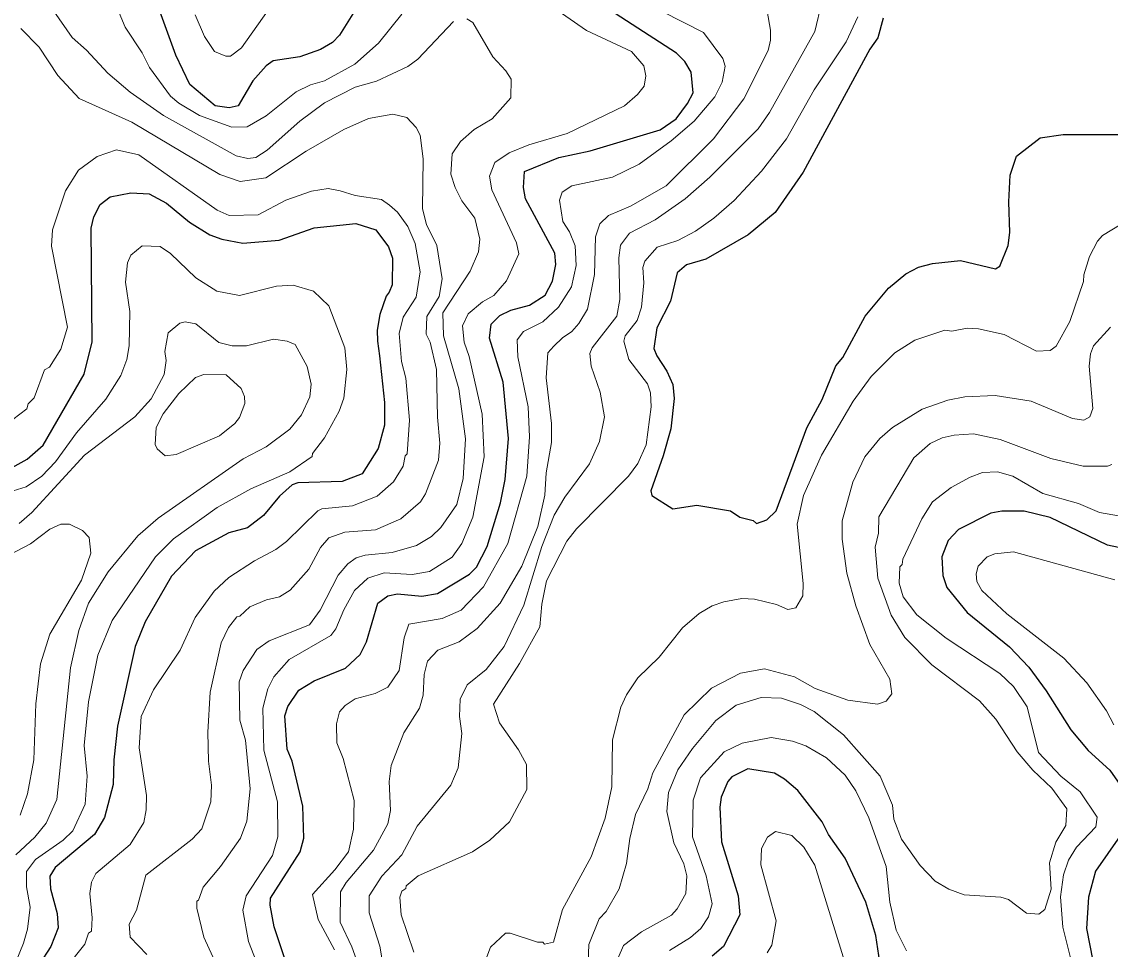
# Model space of a CAD drawing. Extents: x 673.3 to 698.5, y 6984.3 to 7012.3.
# Drawn here: x 687.428 to 688.869, y 6988.961 to 6990.189 of the extents above; entities that cross this region are included whole.
import ezdxf

# ---------------------------------------------------------------- set-up
doc = ezdxf.new("R2010")
doc.units = 0
doc.header["$LTSCALE"] = 0.032
doc.layers.add('1', color=7, linetype='Continuous', lineweight=25)
doc.layers.add('2', color=7, linetype='Continuous', lineweight=13)

msp = doc.modelspace()

# ---------------------------------------------------------------- linework, layer by layer
at = {"layer": '1'}
for points in [[(688.3095, 6990.0808), (688.3167, 6990.0953), (688.3144, 6990.1223), (688.3057, 6990.1367), (688.2949, 6990.1475), (688.1698, 6990.2289)], [(687.8662, 6990.1999), (687.8488, 6990.1714), (687.8393, 6990.1618), (687.8233, 6990.1524), (687.796, 6990.1427), (687.7609, 6990.1374), (687.7515, 6990.131), (687.734, 6990.111), (687.7145, 6990.078), (687.7025, 6990.0752), (687.6839, 6990.0778), (687.6506, 6990.1063), (687.632, 6990.1452), (687.6056, 6990.2185)], [(688.5685, 6990.1939), (688.5614, 6990.1679), (688.551, 6990.1529), (688.4626, 6989.99), (688.4257, 6989.9364), (688.3898, 6989.9072), (688.3335, 6989.8749), (688.3082, 6989.8674), (688.2958, 6989.8568), (688.2867, 6989.8191), (688.269, 6989.7838), (688.2649, 6989.7566), (688.2686, 6989.7466), (688.2821, 6989.7262), (688.2899, 6989.7089), (688.2916, 6989.6903), (688.2873, 6989.6502), (688.2771, 6989.6144), (688.2608, 6989.568), (688.2624, 6989.5616), (688.2898, 6989.5442), (688.3218, 6989.5489), (688.3664, 6989.5416), (688.3786, 6989.5328), (688.3964, 6989.5286), (688.4008, 6989.5247), (688.4144, 6989.5293), (688.4266, 6989.5414), (688.4674, 6989.6513), (688.4878, 6989.6888), (688.506, 6989.7333), (688.515, 6989.7447), (688.5445, 6989.7992), (688.5756, 6989.8362), (688.5985, 6989.8555), (688.6153, 6989.8642), (688.6337, 6989.8692), (688.6709, 6989.8731), (688.7172, 6989.8618), (688.7228, 6989.8654), (688.7339, 6989.8929), (688.7363, 6989.9102), (688.7348, 6989.9505), (688.7366, 6989.9862), (688.745, 6990.0112), (688.7765, 6990.0356), (688.8068, 6990.04), (688.884, 6990.0401)], [(687.7917, 6988.902), (687.7623, 6988.9903), (687.7567, 6989.0189), (687.7571, 6989.0285), (687.7965, 6989.0897), (687.8014, 6989.1076), (687.8, 6989.1503), (687.786, 6989.2099), (687.7793, 6989.2255), (687.7765, 6989.27), (687.7804, 6989.2821), (687.7947, 6989.3037), (687.8152, 6989.316), (687.8565, 6989.333), (687.8759, 6989.3513), (687.8844, 6989.3679), (687.8995, 6989.4189), (687.9126, 6989.4289), (687.9256, 6989.4314), (687.9576, 6989.4285), (687.9782, 6989.4318), (688.0209, 6989.4574), (688.0302, 6989.4668), (688.0443, 6989.4943), (688.062, 6989.5519), (688.0679, 6989.5828), (688.0726, 6989.6373), (688.0652, 6989.7118), (688.0474, 6989.7702), (688.0496, 6989.7887), (688.0608, 6989.8), (688.0757, 6989.8071), (688.1003, 6989.8137), (688.1209, 6989.8272), (688.1308, 6989.8456), (688.1353, 6989.8675), (688.1338, 6989.8826), (688.0951, 6989.9549), (688.0922, 6989.9699), (688.0937, 6989.9908), (688.139, 6990.0093), (688.1804, 6990.0183), (688.2732, 6990.0459), (688.2942, 6990.0607), (688.3095, 6990.0808)], [(687.4151, 6989.5986), (687.4352, 6989.6097), (687.4563, 6989.6282), (687.5106, 6989.7225), (687.5212, 6989.7651), (687.5197, 6989.9157), (687.5232, 6989.9307), (687.532, 6989.9473), (687.5451, 6989.9573), (687.5722, 6989.9626), (687.5967, 6989.9615), (687.6196, 6989.949), (687.6501, 6989.9239), (687.6771, 6989.9072), (687.6927, 6989.9013), (687.7205, 6989.896), (687.7689, 6989.8998), (687.8153, 6989.9162), (687.8703, 6989.9219)], [(687.8703, 6989.9219), (687.8966, 6989.9137), (687.9135, 6989.8913), (687.9187, 6989.8763), (687.9185, 6989.8409), (687.9146, 6989.831), (687.9105, 6989.8256), (687.902, 6989.8013), (687.8984, 6989.7809), (687.8991, 6989.7663), (687.9017, 6989.7465), (687.9082, 6989.6851), (687.9081, 6989.6548), (687.8999, 6989.6239), (687.8786, 6989.5906), (687.8523, 6989.5803), (687.7937, 6989.5784), (687.786, 6989.5758), (687.7691, 6989.5606), (687.7482, 6989.535), (687.727, 6989.5188), (687.7022, 6989.5121), (687.6578, 6989.4885), (687.6264, 6989.4548), (687.5913, 6989.3942), (687.5783, 6989.3619), (687.5547, 6989.2561), (687.5497, 6989.2115), (687.5489, 6989.1789), (687.5375, 6989.1352), (687.5241, 6989.1128), (687.4722, 6989.0691), (687.4651, 6989.0575), (687.466, 6989.0408), (687.4748, 6989.0082), (687.4764, 6988.989), (687.4667, 6988.9642), (687.4355, 6988.9164)], [(688.9221, 6989.4839), (688.8655, 6989.4957), (688.7895, 6989.5325), (688.7553, 6989.5408), (688.7254, 6989.5408), (688.7111, 6989.5384), (688.6682, 6989.5166), (688.6546, 6989.502), (688.646, 6989.4805), (688.6475, 6989.4559), (688.6529, 6989.44), (688.6799, 6989.4067), (688.7358, 6989.3613), (688.7613, 6989.3342), (688.7845, 6989.3028), (688.8169, 6989.2515), (688.84, 6989.2238), (688.8685, 6989.1977), (688.894, 6989.161)], [(688.5654, 6988.9346), (688.5588, 6988.9789), (688.5456, 6989.0232), (688.518, 6989.0815), (688.4961, 6989.1128), (688.4875, 6989.1293), (688.4554, 6989.1709), (688.438, 6989.1859), (688.4244, 6989.1939), (688.3893, 6989.1996), (688.3683, 6989.189), (688.363, 6989.1827), (688.3538, 6989.162), (688.3521, 6989.1487), (688.3543, 6989.103), (688.3766, 6989.0314)], [(688.8822, 6989.1107), (688.8497, 6989.0639), (688.8405, 6989.0296), (688.8375, 6988.9883), (688.8544, 6988.9026)], [(688.3766, 6989.0314), (688.3788, 6989.0061), (688.3569, 6988.9644), (688.3421, 6988.9513)]]:
    msp.add_lwpolyline(points, dxfattribs=at)
at = {"layer": '2'}
for points in [[(688.2211, 6990.2312), (688.3308, 6990.175), (688.3563, 6990.1408), (688.3591, 6990.1305), (688.3555, 6990.1093), (688.3457, 6990.09), (688.3182, 6990.0576), (688.2879, 6990.0314), (688.2453, 6990.0007), (688.21, 6989.9832), (688.1562, 6989.9718), (688.1433, 6989.9636), (688.1398, 6989.9529), (688.1442, 6989.9246), (688.1531, 6989.9108), (688.1605, 6989.8926), (688.1621, 6989.8664), (688.156, 6989.8382), (688.1384, 6989.811), (688.1177, 6989.7916), (688.0922, 6989.779), (688.0838, 6989.7679), (688.0848, 6989.7454), (688.0986, 6989.6792), (688.1002, 6989.6396)], [(688.4872, 6990.2152), (688.4782, 6990.1763), (688.4182, 6990.0691), (688.4028, 6990.0476), (688.3392, 6989.9834), (688.3063, 6989.9545), (688.2667, 6989.927), (688.2328, 6989.9093), (688.2208, 6989.8934), (688.2184, 6989.8766), (688.2199, 6989.8215), (688.2159, 6989.7991), (688.183, 6989.7572), (688.1801, 6989.7498), (688.1817, 6989.733), (688.194, 6989.6986), (688.1995, 6989.6661), (688.1929, 6989.6331), (688.1797, 6989.6037), (688.147, 6989.5593), (688.1327, 6989.5357), (688.1167, 6989.4942), (688.0927, 6989.4164), (688.0669, 6989.3617), (688.0429, 6989.3312), (688.0176, 6989.3107), (688.0084, 6989.2919), (688.0074, 6989.2688), (688.0106, 6989.2463), (688.0059, 6989.2011), (687.9961, 6989.1779), (687.9517, 6989.1236), (687.9313, 6989.0859), (687.9047, 6989.0576), (687.8878, 6989.0315), (687.8879, 6989.0087), (687.9022, 6988.9648), (687.9115, 6988.9094)], [(687.4706, 6990.2034), (687.4946, 6990.1685), (687.5137, 6990.1518), (687.5419, 6990.1212), (687.5715, 6990.0958), (687.6157, 6990.0652), (687.712, 6990.0116), (687.7271, 6990.0083), (687.738, 6990.0095), (687.7527, 6990.019), (687.7962, 6990.0575), (687.8288, 6990.0819), (687.8693, 6990.1025), (687.8977, 6990.1104), (687.9392, 6990.1298), (687.9522, 6990.1395), (687.9995, 6990.1896)], [(687.8103, 6990.1059), (687.7914, 6990.0966), (687.7516, 6990.0645), (687.7266, 6990.0501), (687.7059, 6990.0498), (687.6632, 6990.0649), (687.6358, 6990.0816), (687.6251, 6990.0909), (687.5969, 6990.1288), (687.5872, 6990.1483), (687.5647, 6990.182), (687.5569, 6990.2011)], [(687.6575, 6990.1983), (687.6701, 6990.1698), (687.6831, 6990.15), (687.698, 6990.1435), (687.7044, 6990.1436), (687.7187, 6990.1545), (687.7544, 6990.2044)], [(687.7452, 6988.9268), (687.7284, 6988.971), (687.7208, 6989.0122), (687.725, 6989.0313), (687.7598, 6989.0848), (687.7672, 6989.1095), (687.7664, 6989.1558), (687.7486, 6989.2242), (687.7472, 6989.2798), (687.7536, 6989.3057), (687.7618, 6989.3214), (687.7819, 6989.3445), (687.8371, 6989.3764), (687.8438, 6989.3853), (687.8542, 6989.4103), (687.8686, 6989.4359), (687.8861, 6989.452), (687.9079, 6989.4594), (687.9449, 6989.457), (687.9679, 6989.4609), (687.9977, 6989.4798), (688.0108, 6989.4979), (688.0253, 6989.5328), (688.0401, 6989.6129), (688.0375, 6989.6695), (688.0204, 6989.746), (688.0137, 6989.7649), (688.0116, 6989.7865), (688.019, 6989.8022), (688.038, 6989.8182), (688.0531, 6989.8268), (688.0698, 6989.8459), (688.0859, 6989.8819), (688.0831, 6989.8965), (688.0504, 6989.9665), (688.0473, 6989.9849), (688.0542, 6990.0028), (688.0732, 6990.0158), (688.0995, 6990.0264), (688.1503, 6990.0414), (688.226, 6990.0779), (688.2434, 6990.0927), (688.2519, 6990.1041), (688.2541, 6990.1174), (688.2518, 6990.1307), (688.2354, 6990.1498), (688.1755, 6990.1775), (688.1267, 6990.2116)], [(688.4147, 6990.2034), (688.4195, 6990.1779), (688.4195, 6990.1647), (688.416, 6990.151), (688.384, 6990.087), (688.3437, 6990.0343), (688.2813, 6989.9718), (688.2341, 6989.9449), (688.2046, 6989.9325), (688.1935, 6989.9214), (688.1878, 6989.9044), (688.1865, 6989.8546), (688.1769, 6989.8085), (688.1656, 6989.7895), (688.1561, 6989.7791), (688.1437, 6989.7707), (688.1324, 6989.7593), (688.1247, 6989.7506), (688.1223, 6989.7174), (688.1295, 6989.657), (688.1295, 6989.6321), (688.1223, 6989.5919), (688.1206, 6989.5621), (688.1113, 6989.5208), (688.09, 6989.4682), (688.0615, 6989.4189), (688.0311, 6989.3854), (688.0069, 6989.3678), (687.9789, 6989.3567), (687.9651, 6989.3421), (687.9609, 6989.3248), (687.9594, 6989.2971), (687.9544, 6989.2802), (687.934, 6989.2474), (687.9171, 6989.204), (687.9146, 6989.1829), (687.9162, 6989.1444), (687.9127, 6989.1266), (687.8938, 6989.0918), (687.8577, 6989.0492), (687.8501, 6989.0366), (687.8496, 6988.9963), (687.8652, 6988.9637), (687.8772, 6988.9296)], [(688.0171, 6990.1931), (688.0253, 6990.1881), (688.0515, 6990.1427), (688.0691, 6990.1242), (688.0758, 6990.113), (688.0755, 6990.0884), (688.051, 6990.0607), (688.0268, 6990.0464), (688.0089, 6990.0308), (687.9977, 6990.0145), (687.9961, 6989.9872), (688.0016, 6989.9698), (688.0108, 6989.9519), (688.0278, 6989.9292), (688.0343, 6989.9014), (688.0326, 6989.8846), (688.0215, 6989.859), (687.9855, 6989.8035), (687.9865, 6989.773), (688.0065, 6989.7028), (688.0155, 6989.6369), (688.0123, 6989.5842), (688.0042, 6989.5499), (687.9827, 6989.5194), (687.9705, 6989.5073), (687.9506, 6989.4954), (687.9185, 6989.4862), (687.8825, 6989.4826), (687.8709, 6989.479), (687.8599, 6989.4714), (687.847, 6989.4562), (687.8232, 6989.41), (687.8089, 6989.3904), (687.7557, 6989.3692), (687.739, 6989.3579), (687.7211, 6989.3298), (687.7159, 6989.3149), (687.7166, 6989.2642), (687.724, 6989.2376), (687.7305, 6989.173), (687.7258, 6989.1302), (687.7175, 6989.1077), (687.6911, 6989.0702), (687.668, 6989.0427), (687.6621, 6989.0256), (687.6597, 6989.0242), (687.6598, 6989.0151), (687.6689, 6988.9767), (687.7046, 6988.8985)], [(687.931, 6990.1991), (687.9005, 6990.1611), (687.869, 6990.1329), (687.8286, 6990.111), (687.8103, 6990.1059)], [(687.947, 6988.9567), (687.9305, 6989.0063), (687.9285, 6989.0297), (687.9311, 6989.0378), (687.9363, 6989.0413), (687.9368, 6989.0448), (687.953, 6989.0578), (688.0248, 6989.0898), (688.0475, 6989.1053), (688.0736, 6989.1295), (688.0968, 6989.1722), (688.0961, 6989.2053), (688.0856, 6989.2248), (688.0605, 6989.2605), (688.0524, 6989.2855), (688.0868, 6989.3393), (688.1141, 6989.3878), (688.1166, 6989.4176), (688.1228, 6989.4487), (688.1496, 6989.5012), (688.1626, 6989.5177), (688.2312, 6989.5873), (688.2435, 6989.6041), (688.2549, 6989.6286), (688.2615, 6989.6792), (688.2606, 6989.6978), (688.2565, 6989.7096), (688.2316, 6989.7419), (688.225, 6989.7662), (688.227, 6989.7734), (688.2427, 6989.7933), (688.2484, 6989.811), (688.2517, 6989.8436), (688.2502, 6989.8636), (688.2529, 6989.872), (688.2694, 6989.8908), (688.2967, 6989.8996), (688.3199, 6989.912), (688.3444, 6989.9291), (688.371, 6989.9524), (688.4074, 6989.9914), (688.4406, 6990.0343), (688.4769, 6990.0992), (688.5195, 6990.1628), (688.5351, 6990.1956)], [(687.5935, 6988.9538), (687.5715, 6988.9766), (687.5702, 6988.994), (687.5798, 6989.0122), (687.5921, 6989.0587), (687.6536, 6989.1064), (687.6663, 6989.12), (687.6783, 6989.1558), (687.6792, 6989.1781), (687.6753, 6989.2097), (687.6743, 6989.2481), (687.6776, 6989.3012), (687.6921, 6989.3666), (687.7016, 6989.3867), (687.7128, 6989.4008), (687.7168, 6989.4018), (687.7301, 6989.4142), (687.752, 6989.4236), (687.7694, 6989.4276), (687.7835, 6989.4364), (687.8079, 6989.4643), (687.8236, 6989.4927), (687.8346, 6989.5056), (687.8557, 6989.5131), (687.8965, 6989.5163), (687.9297, 6989.5307), (687.9557, 6989.5534), (687.9624, 6989.564), (687.9796, 6989.6086), (687.9813, 6989.6309), (687.9782, 6989.6656), (687.9773, 6989.7284), (687.9686, 6989.7648), (687.9635, 6989.7753), (687.9643, 6989.7989), (687.9806, 6989.8254), (687.9847, 6989.8489), (687.9774, 6989.8928), (687.964, 6989.9209), (687.9585, 6989.9415), (687.9593, 6990.0077), (687.9553, 6990.0392), (687.9503, 6990.0492), (687.9376, 6990.0626), (687.9193, 6990.0669), (687.8872, 6990.0612), (687.8546, 6990.0467), (687.8047, 6990.0179), (687.751, 6989.9824), (687.717, 6989.9775), (687.6904, 6989.9867), (687.5736, 6990.0562), (687.5039, 6990.0874), (687.4757, 6990.1182), (687.4511, 6990.1557), (687.4269, 6990.1804)], [(687.4162, 6989.6623), (687.4346, 6989.6766), (687.4366, 6989.6832), (687.4444, 6989.6912), (687.4582, 6989.7283), (687.4645, 6989.7317), (687.4796, 6989.7556), (687.4886, 6989.7849), (687.4675, 6989.892), (687.4688, 6989.9137), (687.4859, 6989.9654), (687.5032, 6989.9925), (687.5277, 6990.0107), (687.5534, 6990.0195), (687.5829, 6990.0128), (687.6866, 6989.9398), (687.7027, 6989.9326), (687.7409, 6989.9335), (687.7778, 6989.9527), (687.8118, 6989.965), (687.8335, 6989.9683), (687.8494, 6989.9651), (687.8696, 6989.9591), (687.9042, 6989.9539), (687.9147, 6989.9464), (687.9254, 6989.9372), (687.9393, 6989.9181), (687.9489, 6989.8957), (687.9554, 6989.858), (687.9503, 6989.8243), (687.933, 6989.798), (687.9278, 6989.7761), (687.9309, 6989.7393), (687.9365, 6989.717), (687.9414, 6989.6616), (687.9382, 6989.6168), (687.9356, 6989.6144), (687.933, 6989.6006), (687.9201, 6989.5797), (687.8986, 6989.5606), (687.8657, 6989.5481), (687.8254, 6989.544), (687.8198, 6989.5413), (687.7784, 6989.5007), (687.7645, 6989.49), (687.736, 6989.4752), (687.7023, 6989.4532), (687.6826, 6989.4349), (687.6575, 6989.3999), (687.6377, 6989.3569), (687.6025, 6989.3044), (687.5859, 6989.2689), (687.5833, 6989.2276)], [(688.8837, 6989.9211), (688.8589, 6989.906), (688.8521, 6989.8985), (688.8415, 6989.8783), (688.8341, 6989.8538), (688.8339, 6989.8452), (688.8155, 6989.7922), (688.7975, 6989.7594), (688.7897, 6989.7537), (688.7717, 6989.7528), (688.7288, 6989.7749), (688.6946, 6989.7827), (688.6795, 6989.7835), (688.6592, 6989.7795), (688.6502, 6989.7809), (688.6104, 6989.7674), (688.5837, 6989.7505), (688.5526, 6989.7195), (688.5288, 6989.6865), (688.4868, 6989.6152), (688.4629, 6989.5615), (688.4546, 6989.5239), (688.4626, 6989.4453), (688.4619, 6989.429), (688.4527, 6989.413), (688.4421, 6989.4105), (688.4274, 6989.4174), (688.3981, 6989.4244), (688.3814, 6989.4251), (688.3574, 6989.421), (688.3419, 6989.4156), (688.3247, 6989.4052), (688.3026, 6989.3863), (688.2717, 6989.3474), (688.2438, 6989.3202), (688.2286, 6989.2976), (688.2211, 6989.2812), (688.2103, 6989.2382), (688.2093, 6989.1758), (688.2002, 6989.1343), (688.1818, 6989.0832), (688.1441, 6989.0132), (688.1321, 6988.9702), (688.1201, 6988.9675)], [(687.4005, 6988.8949), (687.4304, 6988.9685), (687.4358, 6988.9873), (687.439, 6989.0163), (687.4342, 6989.0434), (687.4342, 6989.0636), (687.446, 6989.0794), (687.4829, 6989.1053), (687.4956, 6989.1174), (687.512, 6989.1527), (687.5148, 6989.1899), (687.5107, 6989.2307), (687.5164, 6989.2886), (687.5285, 6989.3502), (687.5475, 6989.3961), (687.6052, 6989.4805), (687.6289, 6989.5041), (687.6865, 6989.5457), (687.7313, 6989.5705), (687.783, 6989.5931), (687.8126, 6989.6132), (687.8131, 6989.6174), (687.8289, 6989.6383), (687.8482, 6989.6736), (687.8543, 6989.6906), (687.8583, 6989.7287), (687.8559, 6989.7574), (687.8345, 6989.813), (687.8143, 6989.8324), (687.7873, 6989.8405), (687.7652, 6989.8391), (687.7162, 6989.8267), (687.6864, 6989.8325), (687.6585, 6989.8499), (687.6247, 6989.8821), (687.6111, 6989.8916), (687.5875, 6989.8926), (687.5725, 6989.8801), (687.5681, 6989.8699), (687.5652, 6989.8444), (687.5709, 6989.8053), (687.5701, 6989.7601), (687.567, 6989.7417), (687.5591, 6989.7207), (687.5395, 6989.6895), (687.5005, 6989.6445), (687.4727, 6989.6065), (687.4546, 6989.5874), (687.4339, 6989.5732), (687.4051, 6989.5645)], [(687.5778, 6989.666), (687.5993, 6989.6898), (687.6166, 6989.7219), (687.619, 6989.7404), (687.6174, 6989.7525), (687.622, 6989.7773), (687.6371, 6989.79), (687.6445, 6989.7916), (687.6584, 6989.7893), (687.6888, 6989.7645), (687.7064, 6989.7598), (687.7256, 6989.7598), (687.7615, 6989.7688), (687.7794, 6989.7663), (687.7898, 6989.7616), (687.8057, 6989.7325), (687.8111, 6989.7092), (687.8095, 6989.6923), (687.7984, 6989.6684), (687.7829, 6989.6495), (687.7515, 6989.6262), (687.7213, 6989.6104), (687.6084, 6989.5318), (687.5817, 6989.5083), (687.5423, 6989.4608), (687.5165, 6989.4189), (687.5037, 6989.3829), (687.4924, 6989.3335), (687.4746, 6989.1588), (687.4605, 6989.1276), (687.4453, 6989.1089), (687.42, 6989.0855)], [(688.1777, 6988.9437), (688.1788, 6988.967), (688.1926, 6989.0011), (688.2018, 6989.0107), (688.219, 6989.0406), (688.2288, 6989.0744), (688.233, 6989.1074), (688.2406, 6989.1391), (688.2567, 6989.173), (688.2633, 6989.1942), (688.3048, 6989.2711), (688.3411, 6989.3065), (688.3798, 6989.3262), (688.4112, 6989.3322), (688.4511, 6989.3213), (688.4786, 6989.3062), (688.5215, 6989.2905), (688.5611, 6989.2851), (688.5726, 6989.2893), (688.5799, 6989.2988), (688.5774, 6989.3182), (688.5509, 6989.3643), (688.5323, 6989.4154), (688.5204, 6989.4589), (688.514, 6989.504), (688.514, 6989.5281), (688.5284, 6989.5793), (688.5443, 6989.6131), (688.5641, 6989.6374), (688.581, 6989.6517), (688.6201, 6989.676), (688.654, 6989.6882), (688.6766, 6989.6922), (688.7166, 6989.694), (688.7646, 6989.6866), (688.8191, 6989.6636), (688.8342, 6989.6615), (688.8422, 6989.6658), (688.8462, 6989.6771), (688.8414, 6989.7332), (688.8428, 6989.7492), (688.8471, 6989.7598), (688.8693, 6989.7845)], [(687.4246, 6989.5246), (687.4414, 6989.5391), (687.5109, 6989.6151), (687.5778, 6989.666)], [(688.1002, 6989.6396), (688.0969, 6989.5874), (688.0716, 6989.4983), (688.0394, 6989.4409), (688.0098, 6989.4099), (687.9847, 6989.3987), (687.9404, 6989.3914), (687.9342, 6989.3733), (687.9277, 6989.3297), (687.9126, 6989.3077), (687.8959, 6989.2996), (687.8693, 6989.2924), (687.856, 6989.2834), (687.8486, 6989.2751), (687.8446, 6989.2593), (687.8452, 6989.234), (687.8535, 6989.2134), (687.8682, 6989.1578), (687.8674, 6989.1196), (687.8608, 6989.0897), (687.8425, 6989.0657), (687.8128, 6989.0331), (687.8203, 6989), (687.8419, 6988.9599)], [(688.2094, 6988.93), (688.2247, 6988.9656), (688.2483, 6988.9836), (688.2881, 6989.0056), (688.2957, 6989.014), (688.3071, 6989.0347), (688.3086, 6989.0577), (688.3044, 6989.0739), (688.2913, 6989.1014), (688.2819, 6989.1433), (688.2844, 6989.1684), (688.2966, 6989.1982), (688.316, 6989.2264), (688.3469, 6989.2637), (688.3737, 6989.2841), (688.4068, 6989.2941), (688.4339, 6989.2933), (688.4589, 6989.2849), (688.4771, 6989.2755), (688.516, 6989.2448), (688.5647, 6989.1901), (688.5807, 6989.1515), (688.5825, 6989.133), (688.5926, 6989.1065), (688.6176, 6989.0715), (688.6374, 6989.0509), (688.6552, 6989.0402), (688.6755, 6989.0326), (688.7243, 6989.0295), (688.7345, 6989.0265), (688.7581, 6989.0086), (688.7744, 6989.0073), (688.7827, 6989.0132), (688.7907, 6989.0401), (688.7885, 6989.0753), (688.7972, 6989.1025), (688.8103, 6989.1245), (688.8116, 6989.1465), (688.792, 6989.174), (688.7665, 6989.1979), (688.7457, 6989.2221), (688.7177, 6989.2653), (688.6961, 6989.2895), (688.6327, 6989.3374), (688.597, 6989.3738), (688.5789, 6989.403), (688.5614, 6989.4524), (688.5579, 6989.4932), (688.5621, 6989.5118), (688.5629, 6989.5335), (688.6091, 6989.6114), (688.6309, 6989.6306), (688.6468, 6989.638), (688.6625, 6989.6418), (688.6882, 6989.6434), (688.7235, 6989.6357), (688.7903, 6989.6105), (688.8333, 6989.6006), (688.8656, 6989.6004), (688.8712, 6989.6027)], [(688.6132, 6989.4038), (688.5951, 6989.4275), (688.5896, 6989.4457), (688.5905, 6989.4672), (688.5938, 6989.4705), (688.5946, 6989.4772), (688.6197, 6989.5308), (688.634, 6989.5532), (688.6586, 6989.5721), (688.6836, 6989.5861), (688.7002, 6989.5922), (688.7198, 6989.5929), (688.7403, 6989.5873), (688.7798, 6989.5644), (688.8273, 6989.5509), (688.855, 6989.539), (688.8827, 6989.5342)], [(687.4258, 6989.1384), (687.4358, 6989.1665), (687.4438, 6989.2116), (687.4464, 6989.2857), (687.4528, 6989.3385), (687.4652, 6989.3782), (687.5073, 6989.4494), (687.5196, 6989.4855), (687.5172, 6989.5061), (687.5082, 6989.5155), (687.4911, 6989.5237), (687.4796, 6989.5239), (687.465, 6989.517), (687.4397, 6989.4978), (687.4119, 6989.4832)], [(688.875, 6989.45), (688.741, 6989.4869), (688.7162, 6989.4846), (688.706, 6989.4803), (688.6941, 6989.4682), (688.6916, 6989.458), (688.6924, 6989.4478), (688.699, 6989.4357), (688.7321, 6989.4049), (688.8077, 6989.3463), (688.8382, 6989.3134), (688.864, 6989.2764), (688.8738, 6989.2577)], [(688.8201, 6988.9353), (688.8064, 6988.9901), (688.8034, 6989.03), (688.8072, 6989.059), (688.8139, 6989.0788), (688.8246, 6989.0957), (688.8501, 6989.123), (688.8519, 6989.1358), (688.8293, 6989.1692), (688.8039, 6989.1898), (688.7741, 6989.2213), (688.7592, 6989.2816), (688.7411, 6989.3087), (688.723, 6989.326), (688.6521, 6989.3727), (688.6132, 6989.4038)], [(688.2856, 6988.9589), (688.3136, 6988.9763), (688.327, 6988.9882), (688.3373, 6989.0036), (688.342, 6989.0207), (688.3341, 6989.0581), (688.316, 6989.1095), (688.3169, 6989.158), (688.3268, 6989.1877), (688.3581, 6989.222), (688.382, 6989.2338), (688.42, 6989.2411), (688.4486, 6989.2363), (688.4662, 6989.2301), (688.4936, 6989.214), (688.5182, 6989.1912), (688.5321, 6989.1705), (688.5493, 6989.1347), (688.5726, 6989.0701), (688.5775, 6989.0229), (688.5856, 6988.9857), (688.5992, 6988.9584)], [(687.5833, 6989.2276), (687.593, 6989.1641), (687.5929, 6989.1451), (687.5896, 6989.1285), (687.5715, 6989.0992), (687.526, 6989.0609), (687.5204, 6989.0494), (687.5181, 6989.0346), (687.5212, 6989.0023), (687.5204, 6988.9848), (687.5165, 6988.9821), (687.5113, 6988.9673), (687.4874, 6988.9371)], [(688.5212, 6988.9322), (688.478, 6989.072), (688.4636, 6989.096), (688.4475, 6989.1114), (688.4258, 6989.1166), (688.4153, 6989.1093), (688.4072, 6989.0942), (688.4064, 6989.0725), (688.4268, 6988.9984), (688.4212, 6988.9662), (688.4147, 6988.9561)], [(688.1201, 6988.9675), (688.118, 6988.9699), (688.1108, 6988.97), (688.0748, 6988.982), (688.0686, 6988.9821), (688.0488, 6988.9632), (688.0334, 6988.9235)]]:
    msp.add_lwpolyline(points, dxfattribs=at)
msp.add_lwpolyline([(687.6326, 6989.6158), (687.6896, 6989.6408), (687.7099, 6989.6569), (687.7164, 6989.6652), (687.7232, 6989.6837), (687.7231, 6989.6929), (687.7185, 6989.7034), (687.6985, 6989.7216), (687.6692, 6989.7222), (687.658, 6989.7179), (687.6359, 6989.6969), (687.6153, 6989.6698), (687.6061, 6989.6517), (687.6045, 6989.6291), (687.6071, 6989.6236), (687.6178, 6989.6143)], close=True, dxfattribs=at)

doc.saveas('drawing.dxf')
